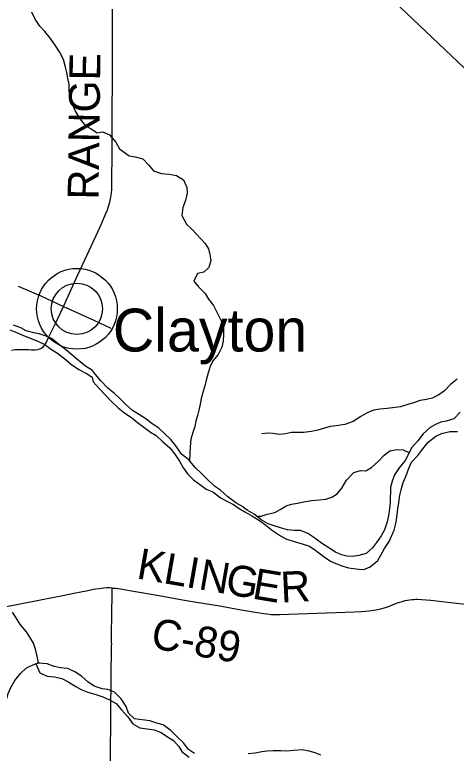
# Model space of a CAD drawing. Extents: x -87 to 2145, y -2128 to 440.
# Drawn here: x 49.53 to 71.01, y 105.52 to 141.45 of the extents above; entities that cross this region are included whole.
import ezdxf

# ---------------------------------------------------------------- set-up
doc = ezdxf.new("R2010")
doc.units = 0
for name, color, linetype in [('GM_X_County_Road', 7, 'Continuous'), ('GM_X_County_Road_Text', 7, 'Continuous'), ('GM_X_Major_River', 7, 'Continuous'), ('GM_X_Minor_River', 7, 'Continuous'), ('GM_X_Rail_Line', 7, 'Continuous'), ('GM_X_Township_Road', 7, 'Continuous'), ('GM_X_Unincorporated', 7, 'Continuous'), ('GM_X_Unincorporated_Location', 7, 'Continuous'), ('GM_X_Unincorporated_Text', 7, 'Continuous')]:
    doc.layers.add(name, color=color, linetype=linetype)

msp = doc.modelspace()

# ---------------------------------------------------------------- linework, layer by layer
at = {"layer": 'GM_X_County_Road'}
for points in [[(51.905, 127.264), (52.586, 128.761), (52.851, 129.322), (53.154, 129.977), (53.687, 131.14), (53.921, 131.665), (54.038, 131.955), (54.098, 132.126), (54.157, 132.333), (54.211, 132.575), (54.239, 132.771), (54.256, 132.969), (54.261, 133.07), (54.261, 133.217), (54.273, 134.871), (54.268, 135.607), (54.276, 136.9), (54.291, 138.112), (54.288, 138.57), (54.291, 139.571), (54.287, 140.227), (54.291, 141.719)], [(49.704, 128.255), (50.797, 127.775), (51.905, 127.264)], [(49.37, 125.137), (49.547, 125.161), (49.691, 125.168), (49.839, 125.171), (49.987, 125.17), (50.2, 125.161), (50.35, 125.152), (50.532, 125.155), (50.655, 125.168), (50.741, 125.191), (50.797, 125.222), (50.867, 125.263), (50.93, 125.316), (50.995, 125.396), (51.074, 125.525), (51.199, 125.778), (51.538, 126.47), (51.905, 127.264)], [(54.264, 113.56), (54.148, 113.562), (54.014, 113.562), (53.85, 113.548), (53.652, 113.526), (53.457, 113.497), (53.222, 113.454), (53.028, 113.414), (52.828, 113.373), (52.319, 113.27), (51.872, 113.185), (50.859, 112.984), (49.639, 112.747), (48.351, 112.5), (47.819, 112.399), (47.079, 112.253), (45.263, 111.889), (44.412, 111.712), (43.867, 111.596), (43.37, 111.49), (42.303, 111.291)], [(54.204, 91.892), (54.207, 92.07), (54.184, 94.099), (54.189, 94.853), (54.195, 95.772), (54.195, 96.871), (54.194, 98.954), (54.189, 101.365), (54.191, 102.217), (54.188, 103.086), (54.183, 104.264), (54.192, 105.116), (54.211, 107.557), (54.246, 110.754), (54.248, 110.862), (54.243, 110.9), (54.245, 111.521), (54.255, 112.045), (54.264, 113.56)], [(54.264, 113.56), (54.352, 113.556), (54.468, 113.547), (54.577, 113.531), (54.861, 113.485), (55.214, 113.426), (56.463, 113.207), (57.701, 112.986), (58.373, 112.864), (58.605, 112.832), (58.884, 112.788), (59.412, 112.702), (60.555, 112.506), (61.234, 112.388), (61.46, 112.348), (61.638, 112.319), (61.802, 112.296), (62.012, 112.278), (62.147, 112.274), (62.302, 112.274), (62.443, 112.273), (62.869, 112.287), (66.063, 112.405), (66.387, 112.417), (66.603, 112.431), (66.753, 112.444), (66.865, 112.458), (66.992, 112.478), (67.093, 112.495), (67.334, 112.549), (67.51, 112.596), (67.682, 112.652), (67.867, 112.721), (68.154, 112.832), (68.379, 112.91), (68.529, 112.946), (68.638, 112.965), (68.738, 112.981), (68.85, 112.995), (68.948, 113.004), (69.05, 113.009), (69.127, 113.009), (69.317, 113.005), (69.555, 112.989), (69.777, 112.968), (70.608, 112.878), (72.004, 112.702)]]:
    msp.add_lwpolyline(points, dxfattribs=at)
at = {"layer": 'GM_X_Major_River'}
for points in [[(49.29, 126.126), (49.611, 125.994), (49.962, 125.852), (50.333, 125.7), (50.695, 125.558), (50.996, 125.406), (51.327, 125.173), (51.608, 124.991), (51.969, 124.708), (52.289, 124.435), (52.65, 124.192), (53.022, 123.99), (53.303, 123.818)], [(53.313, 124.15), (52.972, 124.353), (52.631, 124.626), (52.311, 124.899), (52, 125.172), (51.659, 125.425), (51.318, 125.698), (51.067, 125.809), (50.716, 125.931), (50.465, 125.982), (50.093, 126.073), (49.832, 126.215), (49.471, 126.347)], [(71.195, 122.109), (70.887, 121.793), (70.522, 121.68), (70.26, 121.625), (70.006, 121.52), (69.741, 121.365), (69.403, 121.07), (69.134, 120.723), (68.835, 120.377), (68.708, 120.098), (68.53, 119.769), (68.241, 119.413), (68.012, 119.075), (67.906, 118.815), (67.818, 118.465), (67.802, 117.729), (67.765, 117.408), (67.708, 117.086), (67.651, 116.785), (67.512, 116.395), (67.355, 116.106), (67.136, 115.769), (66.94, 115.511), (66.632, 115.236), (66.278, 115.143), (65.956, 115.099), (65.695, 115.115), (65.435, 115.181), (65.136, 115.309), (64.858, 115.476), (64.461, 115.747), (64.135, 115.986), (63.788, 116.205), (63.439, 116.354), (63.127, 116.351), (62.807, 116.398), (62.467, 116.496), (62.207, 116.573), (61.857, 116.681), (61.52, 116.87), (61.184, 117.159), (60.846, 117.348), (60.579, 117.535), (60.281, 117.703), (59.905, 118.004), (59.55, 118.314), (59.253, 118.512), (58.918, 118.822), (58.632, 119.11), (58.317, 119.419), (58.004, 119.789), (57.648, 120.079), (57.414, 120.417), (57.12, 120.786), (56.834, 121.054), (56.539, 121.343), (56.202, 121.572), (55.856, 121.832), (55.598, 121.988), (55.261, 122.197), (54.945, 122.476), (54.64, 122.785), (54.384, 123.023), (54.058, 123.292), (53.713, 123.642), (53.459, 123.95), (53.313, 124.15)], [(53.303, 123.818), (53.35, 123.59), (53.635, 123.271), (53.959, 122.921), (54.225, 122.654), (54.56, 122.334), (54.896, 122.074), (55.213, 121.856), (55.499, 121.608), (55.806, 121.389), (56.143, 121.14), (56.411, 120.983), (56.736, 120.674), (57.071, 120.374), (57.326, 120.076), (57.54, 119.739), (57.744, 119.392), (57.939, 119.115), (58.234, 118.827), (58.58, 118.557), (58.848, 118.37), (59.177, 118.242), (59.572, 117.93), (59.88, 117.773), (60.179, 117.625), (60.456, 117.427), (60.724, 117.27), (61.072, 117.071), (61.439, 116.841), (61.755, 116.613), (62.072, 116.354), (62.458, 116.103), (62.716, 115.957), (63.126, 115.817), (63.515, 115.707), (63.865, 115.589), (64.172, 115.39), (64.538, 115.11), (64.895, 114.871), (65.154, 114.754), (65.493, 114.626), (65.763, 114.549), (66.013, 114.503), (66.264, 114.478), (66.515, 114.462), (66.829, 114.586), (67.188, 114.891), (67.334, 115.15), (67.522, 115.478), (67.741, 115.816), (67.878, 116.115), (67.984, 116.375), (68.083, 116.766), (68.131, 117.127), (68.167, 117.409), (68.224, 117.72), (68.272, 118.082), (68.328, 118.342), (68.426, 118.693), (68.554, 118.992), (68.682, 119.342), (68.84, 119.682), (69.149, 120.007), (69.377, 120.325), (69.645, 120.651), (70.014, 120.946), (70.288, 121.071), (70.692, 121.172), (71.064, 121.174)]]:
    msp.add_lwpolyline(points, dxfattribs=at)
at = {"layer": 'GM_X_Minor_River'}
msp.add_line((50.684, 109.907), (50.561, 109.866), dxfattribs=at)
for points in [[(53.516, 135.711), (53.373, 135.813), (53.012, 136.025), (52.711, 136.389), (52.471, 136.792), (52.321, 137.115), (52.212, 137.438), (52.182, 137.771), (52.173, 138.053), (52.123, 138.365), (52.074, 138.638), (52.004, 138.91), (51.905, 139.283), (51.715, 139.646), (51.535, 139.929), (51.274, 140.302), (50.994, 140.645), (50.753, 140.898), (50.533, 141.231), (50.363, 141.574)], [(53.516, 135.711), (53.795, 135.752), (54.144, 135.603), (54.448, 135.254), (54.632, 134.927), (55.107, 134.594), (55.398, 134.548), (55.758, 134.449), (56.043, 134.151), (56.278, 133.863), (56.667, 133.734), (57.048, 133.695), (57.409, 133.637), (57.746, 133.418), (57.899, 133.042), (57.923, 132.769), (57.845, 132.408), (57.717, 132.069), (57.668, 131.687), (57.89, 131.259), (58.166, 131.001), (58.795, 130.322), (58.96, 130.067), (59.025, 129.783), (59.069, 129.5), (58.981, 129.159), (58.725, 128.933), (58.431, 128.859), (58.252, 128.49), (58.478, 128.213), (58.793, 127.894), (58.957, 127.608), (59.202, 127.31), (59.347, 127.015), (59.482, 126.76), (59.616, 126.465), (59.691, 126.211), (59.695, 125.909), (59.677, 125.567), (59.601, 125.286), (59.422, 124.917), (59.174, 124.621), (59.047, 124.341), (58.94, 124.031), (58.852, 123.68), (58.775, 123.39), (58.688, 123.069), (58.601, 122.779), (58.555, 122.498), (58.488, 122.207), (58.422, 121.947), (58.346, 121.676), (58.3, 121.425), (58.203, 121.125), (58.096, 120.805), (58.068, 120.433), (58.032, 119.756)], [(71.049, 123.724), (70.732, 123.459), (70.434, 123.153), (70.168, 122.958), (69.833, 122.804), (69.57, 122.739), (69.257, 122.685), (68.933, 122.572), (68.65, 122.487), (68.305, 122.374), (68.033, 122.34), (67.65, 122.288), (67.297, 122.265), (66.995, 122.221), (66.711, 122.107), (66.375, 121.913), (65.997, 121.659), (65.592, 121.517), (65.168, 121.445), (64.876, 121.411), (64.603, 121.337), (64.269, 121.243), (63.976, 121.169), (63.583, 121.128), (63.281, 121.124), (62.99, 121.131), (62.707, 121.066), (62.424, 121.032), (62.094, 121.08), (61.822, 121.096), (61.55, 121.061)], [(53.911, 123.352), (53.912, 123.35)], [(61.295, 117.06), (61.524, 117.061), (61.807, 117.146), (62.191, 117.228), (62.446, 117.384), (62.741, 117.558), (62.994, 117.633), (63.287, 117.687), (63.681, 117.77), (63.974, 117.824), (64.356, 117.845), (64.669, 117.889), (64.952, 117.983), (65.217, 118.149), (65.445, 118.426), (65.674, 118.814), (66.024, 119.179), (66.348, 119.283), (66.609, 119.267), (66.884, 119.422), (67.222, 119.737), (67.5, 120.023), (67.776, 120.229), (68.109, 120.292), (68.431, 120.285), (68.73, 120.145)], [(50.684, 109.907), (50.666, 109.991), (50.616, 110.244), (50.537, 110.587), (50.447, 110.869), (50.307, 111.121), (50.097, 111.435), (49.806, 111.768), (49.656, 112.03), (49.426, 112.384)], [(47.995, 106.58), (48.327, 106.841), (48.639, 107.123), (48.851, 107.425), (49.022, 107.727), (49.114, 108.069), (49.205, 108.432), (49.336, 108.714), (49.538, 109.066), (49.81, 109.399), (50.102, 109.67), (50.454, 109.831), (50.756, 109.931)], [(50.561, 109.866), (50.751, 109.427), (51.109, 109.278), (51.47, 109.23), (51.821, 109.152), (52.169, 108.983), (52.506, 108.764), (52.764, 108.627), (53.093, 108.489), (53.473, 108.38), (53.812, 108.271), (54.141, 108.113), (54.459, 107.935), (54.734, 107.626), (55.028, 107.287), (55.282, 106.959), (55.62, 106.76), (55.97, 106.702), (56.311, 106.654), (56.66, 106.526), (56.918, 106.349), (57.255, 106.14), (57.51, 105.852), (57.666, 105.597), (58.012, 105.327)], [(58.277, 105.502), (57.98, 105.71), (57.735, 106.028), (57.44, 106.317), (57.145, 106.616), (56.759, 106.896), (56.439, 106.984), (56.11, 107.102), (55.739, 107.151), (55.358, 107.199), (55.072, 107.478), (54.948, 107.793), (54.715, 108.161), (54.39, 108.49), (54.062, 108.629), (53.791, 108.655), (53.401, 108.784), (53.094, 108.993), (52.788, 109.271), (52.461, 109.48), (52.123, 109.639), (51.762, 109.677), (51.451, 109.744), (51.112, 109.863), (50.684, 109.907)], [(64.429, 105.428), (64.15, 105.545), (63.86, 105.621), (63.509, 105.68), (63.116, 105.648), (62.764, 105.625), (62.473, 105.632), (62.111, 105.63), (61.809, 105.616), (61.557, 105.592), (61.234, 105.528), (60.881, 105.485)]]:
    msp.add_lwpolyline(points, dxfattribs=at)
at = {"layer": 'GM_X_Rail_Line'}
msp.add_lwpolyline([(56.944, 152.592), (71.417, 138.858), (72.802, 136.843), (73.741, 134.426), (73.787, 131.901), (73.48, 129.387), (73.75, 127.116), (73.866, 125.799), (74.401, 125.167), (75.1, 124.525), (75.483, 124.261), (79.231, 121.845), (79.858, 121.44), (80.515, 120.833), (81.118, 119.721), (81.364, 118.565), (81.297, 116.689), (81.154, 115.503), (79.561, 106.615), (78.933, 103.735)], dxfattribs=at)
at = {"layer": 'GM_X_Township_Road'}
msp.add_lwpolyline([(51.905, 127.264), (53.382, 126.591), (54.214, 126.203)], dxfattribs=at)
at = {"layer": 'GM_X_Unincorporated'}
for radius in [1.964, 1.245]:
    msp.add_circle((52.557, 127.145), radius, dxfattribs=at)
at = {"layer": 'GM_X_Unincorporated_Location'}
msp.add_line((52.557, 127.145), (52.557, 127.145), dxfattribs=at)

# ---------------------------------------------------------------- texts
at = {"layer": 'GM_X_County_Road_Text'}
for s, rotation, p in [('RANGE', 89.226, (53.606, 132.454)), ('K', 350.1376, (55.415, 114.032)), ('L', 350.1369, (56.715, 113.805)), ('I', 350.1392, (57.82, 113.613)), ('N', 350.134, (58.427, 113.508)), ('G', 350.1394, (59.728, 113.282)), ('E', 350.5606, (61.04, 113.053)), ('R', 2.8001, (62.496, 112.849)), ('C-89', 350.0917, (56.102, 110.648))]:
    msp.add_text(s, height=1.5, rotation=rotation, dxfattribs=at).set_placement(p)
at = {"layer": 'GM_X_Unincorporated_Text'}
msp.add_text('Clayton', height=2.085, rotation=0, dxfattribs=at).set_placement((54.306, 125.068))

doc.saveas('drawing.dxf')
